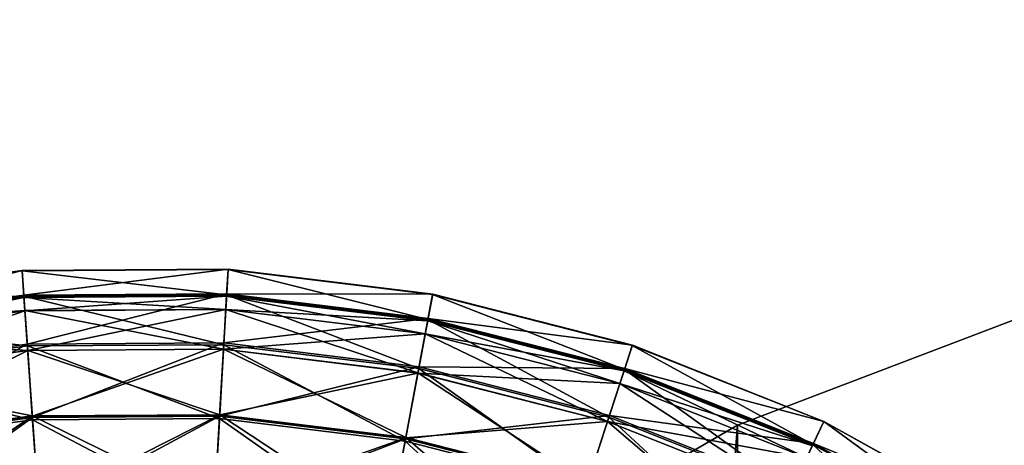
# Model space of a CAD drawing. Header units: millimetres. Extents: x 0 to 453, y 0 to 454.
# Tile 408 of 530: x 98 to 145, y 414 to 434. Entities that reach past the tile are written whole.
import ezdxf

# ---------------------------------------------------------------- set-up
doc = ezdxf.new("R2010")
doc.units = ezdxf.units.MM
doc.header["$LTSCALE"] = 25.4
doc.layers.get('0').update_dxf_attribs({"true_color": 0xff5454})

# ---------------------------------------------------------------- blocks, each defined once
blk = doc.blocks.new('KARO-V-10303.STL')
at = {"color": 250, "true_color": 0x262626}
mesh = blk.add_polyface(dxfattribs=at)
corners = [(-197.361, -32.381, 1779.606), (-197.458, 31.784, 1779.606), (-200, -0.302, 1779.606), (-189.803, 63.047, 1779.606), (-189.611, -63.62, 1779.606), (-177.232, 92.677, 1779.606), (-176.95, -93.212, 1779.606), (-160.07, 119.907, 1779.606), (-159.707, -120.39, 1779.606), (-138.763, 144.031, 1779.606), (-138.327, -144.45, 1779.606), (-113.862, 164.425, 1779.606), (-113.364, -164.768, 1779.606), (-86.012, 180.56, 1779.606), (-85.465, -180.82, 1779.606), (-55.934, 192.019, 1779.606), (-55.353, -192.188, 1779.606), (-24.407, 198.505, 1779.606), (-23.807, -198.578, 1779.606), (7.751, 199.85, 1779.606), (8.355, -199.825, 1779.606), (39.709, 196.018, 1779.606), (40.301, -195.897, 1779.606), (70.638, 187.11, 1779.606), (71.204, -186.896, 1779.606), (99.738, 173.356, 1779.606), (100.262, -173.054, 1779.606), (126.255, 155.112, 1779.606), (126.723, -154.73, 1779.606), (149.501, 132.851, 1779.606), (149.902, -132.398, 1779.606), (168.876, 107.149, 1779.606), (169.199, -106.637, 1779.606), (183.877, 78.671, 1779.606), (184.114, -78.115, 1779.606), (194.116, 48.157, 1779.606), (194.26, -47.57, 1779.606), (199.327, 16.395, 1779.606), (199.376, -15.792, 1779.606)]
mesh.append_faces([[corners[k] for k in face] for face in [(0, 1, 2), (37, 36, 38)]], dxfattribs={"vtx0": -1, "color": 250})
mesh.append_faces([[corners[k] for k in face] for face in [(1, 0, 3), (3, 4, 5), (5, 6, 7), (7, 8, 9), (9, 10, 11), (11, 12, 13), (13, 14, 15), (15, 16, 17), (17, 18, 19), (19, 20, 21), (21, 22, 23), (23, 24, 25), (25, 26, 27), (27, 28, 29), (29, 30, 31), (31, 32, 33), (33, 34, 35), (35, 36, 37)]], dxfattribs={"vtx0": -1, "vtx1": -1, "color": 250})
mesh.append_faces([[corners[k] for k in face] for face in [(3, 0, 4), (5, 4, 6), (7, 6, 8), (9, 8, 10), (11, 10, 12), (13, 12, 14), (15, 14, 16), (17, 16, 18), (19, 18, 20), (21, 20, 22), (23, 22, 24), (25, 24, 26), (27, 26, 28), (29, 28, 30), (31, 30, 32), (33, 32, 34), (35, 34, 36)]], dxfattribs={"vtx0": -1, "vtx2": -1, "color": 250})
mesh = blk.add_polyface(dxfattribs=at)
corners = [(-197.458, 31.784, 1778.806), (-197.361, -32.381, 1778.806), (-200, -0.302, 1778.806), (-189.803, 63.047, 1778.806), (-189.611, -63.62, 1778.806), (-177.232, 92.677, 1778.806), (-176.95, -93.212, 1778.806), (-160.07, 119.907, 1778.806), (-159.707, -120.39, 1778.806), (-138.763, 144.031, 1778.806), (-138.327, -144.45, 1778.806), (-113.862, 164.425, 1778.806), (-113.364, -164.768, 1778.806), (-86.012, 180.56, 1778.806), (-85.465, -180.82, 1778.806), (-55.934, 192.019, 1778.806), (-55.353, -192.188, 1778.806), (-24.407, 198.505, 1778.806), (-23.807, -198.578, 1778.806), (7.751, 199.85, 1778.806), (8.355, -199.825, 1778.806), (39.709, 196.018, 1778.806), (40.301, -195.897, 1778.806), (70.638, 187.11, 1778.806), (71.204, -186.896, 1778.806), (99.738, 173.356, 1778.806), (100.262, -173.054, 1778.806), (126.255, 155.112, 1778.806), (126.723, -154.73, 1778.806), (149.501, 132.851, 1778.806), (149.902, -132.398, 1778.806), (168.876, 107.149, 1778.806), (169.199, -106.637, 1778.806), (183.877, 78.671, 1778.806), (184.114, -78.115, 1778.806), (194.116, 48.157, 1778.806), (194.26, -47.57, 1778.806), (199.327, 16.395, 1778.806), (199.376, -15.792, 1778.806)]
mesh.append_faces([[corners[k] for k in face] for face in [(0, 1, 2), (36, 37, 38)]], dxfattribs={"vtx0": -1, "color": 250})
mesh.append_faces([[corners[k] for k in face] for face in [(1, 3, 4), (4, 5, 6), (6, 7, 8), (8, 9, 10), (10, 11, 12), (12, 13, 14), (14, 15, 16), (16, 17, 18), (18, 19, 20), (20, 21, 22), (22, 23, 24), (24, 25, 26), (26, 27, 28), (28, 29, 30), (30, 31, 32), (32, 33, 34), (34, 35, 36)]], dxfattribs={"vtx0": -1, "vtx1": -1, "color": 250})
mesh.append_faces([[corners[k] for k in face] for face in [(1, 0, 3), (4, 3, 5), (6, 5, 7), (8, 7, 9), (10, 9, 11), (12, 11, 13), (14, 13, 15), (16, 15, 17), (18, 17, 19), (20, 19, 21), (22, 21, 23), (24, 23, 25), (26, 25, 27), (28, 27, 29), (30, 29, 31), (32, 31, 33), (34, 33, 35), (36, 35, 37)]], dxfattribs={"vtx0": -1, "vtx2": -1, "color": 250})
mesh = blk.add_polyface(dxfattribs=at)
corners = [(-86.012, 180.56, 1779.606), (-55.934, 192.019, 1778.806), (-86.012, 180.56, 1778.806), (-55.934, 192.019, 1779.606)]
mesh.append_faces([[corners[k] for k in face] for face in [(0, 1, 2), (1, 0, 3)]], dxfattribs={"vtx0": -1, "color": 250})
at = {"color": 7, "true_color": 0xffffff}
mesh = blk.add_polyface(dxfattribs=at)
corners = [(-129.539, 185.461, 112.186), (-120.053, 187.927, 102.487), (-129.771, 186.612, 102.487), (-119.97, 186.756, 112.186)]
mesh.append_faces([[corners[k] for k in face] for face in [(0, 1, 2), (1, 0, 3)]], dxfattribs={"vtx0": -1, "color": 7})
mesh = blk.add_polyface(dxfattribs=at)
corners = [(-129.771, 186.612, 102.487), (-120.052, 187.91, 92.718), (-129.767, 186.595, 92.718), (-120.053, 187.927, 102.487)]
mesh.append_faces([[corners[k] for k in face] for face in [(0, 1, 2), (1, 0, 3)]], dxfattribs={"vtx0": -1, "color": 7})
mesh = blk.add_polyface(dxfattribs=at)
corners = [(-129.767, 186.595, 92.718), (-119.967, 186.706, 83.023), (-129.529, 185.411, 83.023), (-120.052, 187.91, 92.718)]
mesh.append_faces([[corners[k] for k in face] for face in [(0, 1, 2), (1, 0, 3)]], dxfattribs={"vtx0": -1, "color": 7})
mesh = blk.add_polyface(dxfattribs=at)
corners = [(-119.97, 186.756, 112.186), (-110.247, 187.99, 102.487), (-120.053, 187.927, 102.487), (-110.314, 186.818, 112.186)]
mesh.append_faces([[corners[k] for k in face] for face in [(0, 1, 2), (1, 0, 3)]], dxfattribs={"vtx0": -1, "color": 7})
mesh = blk.add_polyface(dxfattribs=at)
corners = [(-120.053, 187.927, 102.487), (-110.248, 187.973, 92.718), (-120.052, 187.91, 92.718), (-110.247, 187.99, 102.487)]
mesh.append_faces([[corners[k] for k in face] for face in [(0, 1, 2), (1, 0, 3)]], dxfattribs={"vtx0": -1, "color": 7})
mesh = blk.add_polyface(dxfattribs=at)
corners = [(-120.052, 187.91, 92.718), (-110.317, 186.767, 83.023), (-119.967, 186.706, 83.023), (-110.248, 187.973, 92.718)]
mesh.append_faces([[corners[k] for k in face] for face in [(0, 1, 2), (1, 0, 3)]], dxfattribs={"vtx0": -1, "color": 7})
mesh = blk.add_polyface(dxfattribs=at)
corners = [(-110.248, 187.973, 92.718), (-100.739, 185.594, 83.023), (-110.317, 186.767, 83.023), (-100.516, 186.781, 92.718)]
mesh.append_faces([[corners[k] for k in face] for face in [(0, 1, 2), (1, 0, 3)]], dxfattribs={"vtx0": -1, "color": 7})
mesh = blk.add_polyface(dxfattribs=at)
corners = [(-110.314, 186.818, 112.186), (-100.513, 186.797, 102.487), (-110.247, 187.99, 102.487), (-100.73, 185.644, 112.186)]
mesh.append_faces([[corners[k] for k in face] for face in [(0, 1, 2), (1, 0, 3)]], dxfattribs={"vtx0": -1, "color": 7})
mesh = blk.add_polyface(dxfattribs=at)
corners = [(-110.247, 187.99, 102.487), (-100.516, 186.781, 92.718), (-110.248, 187.973, 92.718), (-100.513, 186.797, 102.487)]
mesh.append_faces([[corners[k] for k in face] for face in [(0, 1, 2), (1, 0, 3)]], dxfattribs={"vtx0": -1, "color": 7})
mesh = blk.add_polyface(dxfattribs=at)
corners = [(-129.076, 183.159, 121.669), (-119.97, 186.756, 112.186), (-129.539, 185.461, 112.186), (-119.805, 184.415, 121.669)]
mesh.append_faces([[corners[k] for k in face] for face in [(0, 1, 2), (1, 0, 3)]], dxfattribs={"vtx0": -1, "color": 7})
mesh = blk.add_polyface(dxfattribs=at)
corners = [(-129.529, 185.411, 83.023), (-119.799, 184.332, 73.548), (-129.059, 183.078, 73.548), (-119.967, 186.706, 83.023)]
mesh.append_faces([[corners[k] for k in face] for face in [(0, 1, 2), (1, 0, 3)]], dxfattribs={"vtx0": -1, "color": 7})
mesh = blk.add_polyface(dxfattribs=at)
corners = [(-119.918, 186.014, 107.704), (-129.517, 185.352, 97.704), (-119.962, 186.645, 97.704), (-129.392, 184.731, 107.704)]
mesh.append_faces([[corners[k] for k in face] for face in [(0, 1, 2), (1, 0, 3)]], dxfattribs={"vtx0": -1, "color": 7})
mesh = blk.add_polyface(dxfattribs=at)
corners = [(-119.962, 186.645, 97.704), (-129.391, 184.727, 87.704), (-119.917, 186.01, 87.704), (-129.517, 185.352, 97.704)]
mesh.append_faces([[corners[k] for k in face] for face in [(0, 1, 2), (1, 0, 3)]], dxfattribs={"vtx0": -1, "color": 7})
mesh = blk.add_polyface(dxfattribs=at)
corners = [(-119.805, 184.415, 121.669), (-110.314, 186.818, 112.186), (-119.97, 186.756, 112.186), (-110.45, 184.474, 121.669)]
mesh.append_faces([[corners[k] for k in face] for face in [(0, 1, 2), (1, 0, 3)]], dxfattribs={"vtx0": -1, "color": 7})
mesh = blk.add_polyface(dxfattribs=at)
corners = [(-119.967, 186.706, 83.023), (-110.455, 184.391, 73.548), (-119.799, 184.332, 73.548), (-110.317, 186.767, 83.023)]
mesh.append_faces([[corners[k] for k in face] for face in [(0, 1, 2), (1, 0, 3)]], dxfattribs={"vtx0": -1, "color": 7})
mesh = blk.add_polyface(dxfattribs=at)
corners = [(-110.357, 186.074, 107.704), (-119.962, 186.645, 97.704), (-110.321, 186.707, 97.704), (-119.918, 186.014, 107.704)]
mesh.append_faces([[corners[k] for k in face] for face in [(0, 1, 2), (1, 0, 3)]], dxfattribs={"vtx0": -1, "color": 7})
mesh = blk.add_polyface(dxfattribs=at)
corners = [(-110.321, 186.707, 97.704), (-119.917, 186.01, 87.704), (-110.358, 186.07, 87.704), (-119.962, 186.645, 97.704)]
mesh.append_faces([[corners[k] for k in face] for face in [(0, 1, 2), (1, 0, 3)]], dxfattribs={"vtx0": -1, "color": 7})
mesh = blk.add_polyface(dxfattribs=at)
corners = [(-110.317, 186.767, 83.023), (-101.18, 183.255, 73.548), (-110.455, 184.391, 73.548), (-100.739, 185.594, 83.023)]
mesh.append_faces([[corners[k] for k in face] for face in [(0, 1, 2), (1, 0, 3)]], dxfattribs={"vtx0": -1, "color": 7})
mesh = blk.add_polyface(dxfattribs=at)
corners = [(-110.45, 184.474, 121.669), (-100.73, 185.644, 112.186), (-110.314, 186.818, 112.186), (-101.164, 183.337, 121.669)]
mesh.append_faces([[corners[k] for k in face] for face in [(0, 1, 2), (1, 0, 3)]], dxfattribs={"vtx0": -1, "color": 7})
mesh = blk.add_polyface(dxfattribs=at)
corners = [(-100.751, 185.535, 97.704), (-110.358, 186.07, 87.704), (-100.868, 184.908, 87.704), (-110.321, 186.707, 97.704)]
mesh.append_faces([[corners[k] for k in face] for face in [(0, 1, 2), (1, 0, 3)]], dxfattribs={"vtx0": -1, "color": 7})
mesh = blk.add_polyface(dxfattribs=at)
corners = [(-100.868, 184.912, 107.704), (-110.321, 186.707, 97.704), (-100.751, 185.535, 97.704), (-110.357, 186.074, 107.704)]
mesh.append_faces([[corners[k] for k in face] for face in [(0, 1, 2), (1, 0, 3)]], dxfattribs={"vtx0": -1, "color": 7})
mesh = blk.add_polyface(dxfattribs=at)
corners = [(-100.516, 186.781, 92.718), (-91.39, 183.206, 83.023), (-100.739, 185.594, 83.023), (-91.017, 184.354, 92.718)]
mesh.append_faces([[corners[k] for k in face] for face in [(0, 1, 2), (1, 0, 3)]], dxfattribs={"vtx0": -1, "color": 7})
mesh = blk.add_polyface(dxfattribs=at)
corners = [(-100.73, 185.644, 112.186), (-91.012, 184.37, 102.487), (-100.513, 186.797, 102.487), (-91.375, 183.254, 112.186)]
mesh.append_faces([[corners[k] for k in face] for face in [(0, 1, 2), (1, 0, 3)]], dxfattribs={"vtx0": -1, "color": 7})
mesh = blk.add_polyface(dxfattribs=at)
corners = [(-100.513, 186.797, 102.487), (-91.017, 184.354, 92.718), (-100.516, 186.781, 92.718), (-91.012, 184.37, 102.487)]
mesh.append_faces([[corners[k] for k in face] for face in [(0, 1, 2), (1, 0, 3)]], dxfattribs={"vtx0": -1, "color": 7})
mesh = blk.add_polyface(dxfattribs=at)
corners = [(-119.784, 184.124, 117.543), (-129.392, 184.731, 107.704), (-119.918, 186.014, 107.704), (-129.018, 182.874, 117.543)]
mesh.append_faces([[corners[k] for k in face] for face in [(0, 1, 2), (1, 0, 3)]], dxfattribs={"vtx0": -1, "color": 7})
mesh = blk.add_polyface(dxfattribs=at)
corners = [(-119.917, 186.01, 87.704), (-129.016, 182.866, 77.866), (-119.784, 184.116, 77.866), (-129.391, 184.727, 87.704)]
mesh.append_faces([[corners[k] for k in face] for face in [(0, 1, 2), (1, 0, 3)]], dxfattribs={"vtx0": -1, "color": 7})
mesh = blk.add_polyface(dxfattribs=at)
corners = [(-110.467, 184.184, 117.543), (-119.918, 186.014, 107.704), (-110.357, 186.074, 107.704), (-119.784, 184.124, 117.543)]
mesh.append_faces([[corners[k] for k in face] for face in [(0, 1, 2), (1, 0, 3)]], dxfattribs={"vtx0": -1, "color": 7})
mesh = blk.add_polyface(dxfattribs=at)
corners = [(-110.358, 186.07, 87.704), (-119.784, 184.116, 77.866), (-110.467, 184.175, 77.866), (-119.917, 186.01, 87.704)]
mesh.append_faces([[corners[k] for k in face] for face in [(0, 1, 2), (1, 0, 3)]], dxfattribs={"vtx0": -1, "color": 7})
mesh = blk.add_polyface(dxfattribs=at)
corners = [(-101.218, 183.051, 117.543), (-110.357, 186.074, 107.704), (-100.868, 184.912, 107.704), (-110.467, 184.184, 117.543)]
mesh.append_faces([[corners[k] for k in face] for face in [(0, 1, 2), (1, 0, 3)]], dxfattribs={"vtx0": -1, "color": 7})
mesh = blk.add_polyface(dxfattribs=at)
corners = [(-100.868, 184.908, 87.704), (-110.467, 184.175, 77.866), (-101.219, 183.043, 77.866), (-110.358, 186.07, 87.704)]
mesh.append_faces([[corners[k] for k in face] for face in [(0, 1, 2), (1, 0, 3)]], dxfattribs={"vtx0": -1, "color": 7})
mesh = blk.add_polyface(dxfattribs=at)
corners = [(-100.739, 185.594, 83.023), (-92.126, 180.942, 73.548), (-101.18, 183.255, 73.548), (-91.39, 183.206, 83.023)]
mesh.append_faces([[corners[k] for k in face] for face in [(0, 1, 2), (1, 0, 3)]], dxfattribs={"vtx0": -1, "color": 7})
mesh = blk.add_polyface(dxfattribs=at)
corners = [(-101.164, 183.337, 121.669), (-91.375, 183.254, 112.186), (-100.73, 185.644, 112.186), (-92.1, 181.021, 121.669)]
mesh.append_faces([[corners[k] for k in face] for face in [(0, 1, 2), (1, 0, 3)]], dxfattribs={"vtx0": -1, "color": 7})
mesh = blk.add_polyface(dxfattribs=at)
corners = [(-91.605, 182.546, 107.704), (-100.751, 185.535, 97.704), (-91.409, 183.148, 97.704), (-100.868, 184.912, 107.704)]
mesh.append_faces([[corners[k] for k in face] for face in [(0, 1, 2), (1, 0, 3)]], dxfattribs={"vtx0": -1, "color": 7})
mesh = blk.add_polyface(dxfattribs=at)
corners = [(-91.409, 183.148, 97.704), (-100.868, 184.908, 87.704), (-91.606, 182.542, 87.704), (-100.751, 185.535, 97.704)]
mesh.append_faces([[corners[k] for k in face] for face in [(0, 1, 2), (1, 0, 3)]], dxfattribs={"vtx0": -1, "color": 7})
mesh = blk.add_polyface(dxfattribs=at)
corners = [(-91.606, 182.542, 87.704), (-101.219, 183.043, 77.866), (-92.193, 180.737, 77.866), (-100.868, 184.908, 87.704)]
mesh.append_faces([[corners[k] for k in face] for face in [(0, 1, 2), (1, 0, 3)]], dxfattribs={"vtx0": -1, "color": 7})
mesh = blk.add_polyface(dxfattribs=at)
corners = [(-92.19, 180.745, 117.543), (-100.868, 184.912, 107.704), (-91.605, 182.546, 107.704), (-101.218, 183.051, 117.543)]
mesh.append_faces([[corners[k] for k in face] for face in [(0, 1, 2), (1, 0, 3)]], dxfattribs={"vtx0": -1, "color": 7})
mesh = blk.add_polyface(dxfattribs=at)
corners = [(-128.387, 179.742, 130.795), (-119.805, 184.415, 121.669), (-129.076, 183.159, 121.669), (-119.559, 180.938, 130.795)]
mesh.append_faces([[corners[k] for k in face] for face in [(0, 1, 2), (1, 0, 3)]], dxfattribs={"vtx0": -1, "color": 7})
mesh = blk.add_polyface(dxfattribs=at)
corners = [(-129.059, 183.078, 73.548), (-119.551, 180.823, 64.434), (-128.365, 179.63, 64.434), (-119.799, 184.332, 73.548)]
mesh.append_faces([[corners[k] for k in face] for face in [(0, 1, 2), (1, 0, 3)]], dxfattribs={"vtx0": -1, "color": 7})
mesh = blk.add_polyface(dxfattribs=at)
corners = [(-119.564, 181.008, 127.063), (-129.018, 182.874, 117.543), (-119.784, 184.124, 117.543), (-128.401, 179.812, 127.063)]
mesh.append_faces([[corners[k] for k in face] for face in [(0, 1, 2), (1, 0, 3)]], dxfattribs={"vtx0": -1, "color": 7})
mesh = blk.add_polyface(dxfattribs=at)
corners = [(-119.559, 180.938, 130.795), (-110.45, 184.474, 121.669), (-119.805, 184.415, 121.669), (-110.651, 180.994, 130.795)]
mesh.append_faces([[corners[k] for k in face] for face in [(0, 1, 2), (1, 0, 3)]], dxfattribs={"vtx0": -1, "color": 7})
mesh = blk.add_polyface(dxfattribs=at)
corners = [(-119.799, 184.332, 73.548), (-110.658, 180.879, 64.434), (-119.551, 180.823, 64.434), (-110.455, 184.391, 73.548)]
mesh.append_faces([[corners[k] for k in face] for face in [(0, 1, 2), (1, 0, 3)]], dxfattribs={"vtx0": -1, "color": 7})
mesh = blk.add_polyface(dxfattribs=at)
corners = [(-110.647, 181.065, 127.063), (-119.784, 184.124, 117.543), (-110.467, 184.184, 117.543), (-119.564, 181.008, 127.063)]
mesh.append_faces([[corners[k] for k in face] for face in [(0, 1, 2), (1, 0, 3)]], dxfattribs={"vtx0": -1, "color": 7})
mesh = blk.add_polyface(dxfattribs=at)
corners = [(-110.467, 184.175, 77.866), (-119.564, 180.996, 68.347), (-110.648, 181.052, 68.347), (-119.784, 184.116, 77.866)]
mesh.append_faces([[corners[k] for k in face] for face in [(0, 1, 2), (1, 0, 3)]], dxfattribs={"vtx0": -1, "color": 7})
mesh = blk.add_polyface(dxfattribs=at)
corners = [(-110.455, 184.391, 73.548), (-101.83, 179.798, 64.434), (-110.658, 180.879, 64.434), (-101.18, 183.255, 73.548)]
mesh.append_faces([[corners[k] for k in face] for face in [(0, 1, 2), (1, 0, 3)]], dxfattribs={"vtx0": -1, "color": 7})
mesh = blk.add_polyface(dxfattribs=at)
corners = [(-110.651, 180.994, 130.795), (-101.164, 183.337, 121.669), (-110.45, 184.474, 121.669), (-101.809, 179.911, 130.795)]
mesh.append_faces([[corners[k] for k in face] for face in [(0, 1, 2), (1, 0, 3)]], dxfattribs={"vtx0": -1, "color": 7})
mesh = blk.add_polyface(dxfattribs=at)
corners = [(-101.219, 183.043, 77.866), (-110.648, 181.052, 68.347), (-101.798, 179.968, 68.347), (-110.467, 184.175, 77.866)]
mesh.append_faces([[corners[k] for k in face] for face in [(0, 1, 2), (1, 0, 3)]], dxfattribs={"vtx0": -1, "color": 7})
mesh = blk.add_polyface(dxfattribs=at)
corners = [(-101.796, 179.981, 127.063), (-110.467, 184.184, 117.543), (-101.218, 183.051, 117.543), (-110.647, 181.065, 127.063)]
mesh.append_faces([[corners[k] for k in face] for face in [(0, 1, 2), (1, 0, 3)]], dxfattribs={"vtx0": -1, "color": 7})
mesh = blk.add_polyface(dxfattribs=at)
corners = [(-91.017, 184.354, 92.718), (-82.423, 179.641, 83.023), (-91.39, 183.206, 83.023), (-81.906, 180.733, 92.718)]
mesh.append_faces([[corners[k] for k in face] for face in [(0, 1, 2), (1, 0, 3)]], dxfattribs={"vtx0": -1, "color": 7})
mesh = blk.add_polyface(dxfattribs=at)
corners = [(-91.375, 183.254, 112.186), (-81.899, 180.748, 102.487), (-91.012, 184.37, 102.487), (-82.401, 179.687, 112.186)]
mesh.append_faces([[corners[k] for k in face] for face in [(0, 1, 2), (1, 0, 3)]], dxfattribs={"vtx0": -1, "color": 7})
mesh = blk.add_polyface(dxfattribs=at)
corners = [(-91.012, 184.37, 102.487), (-81.906, 180.733, 92.718), (-91.017, 184.354, 92.718), (-81.899, 180.748, 102.487)]
mesh.append_faces([[corners[k] for k in face] for face in [(0, 1, 2), (1, 0, 3)]], dxfattribs={"vtx0": -1, "color": 7})
mesh = blk.add_polyface(dxfattribs=at)
corners = [(-119.784, 184.116, 77.866), (-128.399, 179.799, 68.347), (-119.564, 180.996, 68.347), (-129.016, 182.866, 77.866)]
mesh.append_faces([[corners[k] for k in face] for face in [(0, 1, 2), (1, 0, 3)]], dxfattribs={"vtx0": -1, "color": 7})
mesh = blk.add_polyface(dxfattribs=at)
corners = [(-101.18, 183.255, 73.548), (-93.213, 177.597, 64.434), (-101.83, 179.798, 64.434), (-92.126, 180.942, 73.548)]
mesh.append_faces([[corners[k] for k in face] for face in [(0, 1, 2), (1, 0, 3)]], dxfattribs={"vtx0": -1, "color": 7})
mesh = blk.add_polyface(dxfattribs=at)
corners = [(-101.809, 179.911, 130.795), (-92.1, 181.021, 121.669), (-101.164, 183.337, 121.669), (-93.177, 177.706, 130.795)]
mesh.append_faces([[corners[k] for k in face] for face in [(0, 1, 2), (1, 0, 3)]], dxfattribs={"vtx0": -1, "color": 7})
mesh = blk.add_polyface(dxfattribs=at)
corners = [(-91.39, 183.206, 83.023), (-83.442, 177.49, 73.548), (-92.126, 180.942, 73.548), (-82.423, 179.641, 83.023)]
mesh.append_faces([[corners[k] for k in face] for face in [(0, 1, 2), (1, 0, 3)]], dxfattribs={"vtx0": -1, "color": 7})
mesh = blk.add_polyface(dxfattribs=at)
corners = [(-92.1, 181.021, 121.669), (-82.401, 179.687, 112.186), (-91.375, 183.254, 112.186), (-83.406, 177.566, 121.669)]
mesh.append_faces([[corners[k] for k in face] for face in [(0, 1, 2), (1, 0, 3)]], dxfattribs={"vtx0": -1, "color": 7})
mesh = blk.add_polyface(dxfattribs=at)
corners = [(-92.193, 180.737, 77.866), (-101.798, 179.968, 68.347), (-93.159, 177.762, 68.347), (-101.219, 183.043, 77.866)]
mesh.append_faces([[corners[k] for k in face] for face in [(0, 1, 2), (1, 0, 3)]], dxfattribs={"vtx0": -1, "color": 7})
mesh = blk.add_polyface(dxfattribs=at)
corners = [(-93.156, 177.773, 127.063), (-101.218, 183.051, 117.543), (-92.19, 180.745, 117.543), (-101.796, 179.981, 127.063)]
mesh.append_faces([[corners[k] for k in face] for face in [(0, 1, 2), (1, 0, 3)]], dxfattribs={"vtx0": -1, "color": 7})
mesh = blk.add_polyface(dxfattribs=at)
corners = [(-82.449, 179.587, 97.704), (-91.606, 182.542, 87.704), (-82.722, 179.011, 87.704), (-91.409, 183.148, 97.704)]
mesh.append_faces([[corners[k] for k in face] for face in [(0, 1, 2), (1, 0, 3)]], dxfattribs={"vtx0": -1, "color": 7})
mesh = blk.add_polyface(dxfattribs=at)
corners = [(-82.72, 179.014, 107.704), (-91.409, 183.148, 97.704), (-82.449, 179.587, 97.704), (-91.605, 182.546, 107.704)]
mesh.append_faces([[corners[k] for k in face] for face in [(0, 1, 2), (1, 0, 3)]], dxfattribs={"vtx0": -1, "color": 7})
mesh = blk.add_polyface(dxfattribs=at)
corners = [(-82.722, 179.011, 87.704), (-92.193, 180.737, 77.866), (-83.535, 177.295, 77.866), (-91.606, 182.542, 87.704)]
mesh.append_faces([[corners[k] for k in face] for face in [(0, 1, 2), (1, 0, 3)]], dxfattribs={"vtx0": -1, "color": 7})
mesh = blk.add_polyface(dxfattribs=at)
corners = [(-83.531, 177.303, 117.543), (-91.605, 182.546, 107.704), (-82.72, 179.014, 107.704), (-92.19, 180.745, 117.543)]
mesh.append_faces([[corners[k] for k in face] for face in [(0, 1, 2), (1, 0, 3)]], dxfattribs={"vtx0": -1, "color": 7})
mesh = blk.add_polyface(dxfattribs=at)
corners = [(-119.261, 176.715, 136.111), (-128.401, 179.812, 127.063), (-119.564, 181.008, 127.063), (-127.552, 175.592, 136.111)]
mesh.append_faces([[corners[k] for k in face] for face in [(0, 1, 2), (1, 0, 3)]], dxfattribs={"vtx0": -1, "color": 7})
mesh = blk.add_polyface(dxfattribs=at)
corners = [(-119.564, 180.996, 68.347), (-127.549, 175.576, 59.3), (-119.26, 176.698, 59.3), (-128.399, 179.799, 68.347)]
mesh.append_faces([[corners[k] for k in face] for face in [(0, 1, 2), (1, 0, 3)]], dxfattribs={"vtx0": -1, "color": 7})
mesh = blk.add_polyface(dxfattribs=at)
corners = [(-127.485, 175.26, 139.429), (-119.559, 180.938, 130.795), (-128.387, 179.742, 130.795), (-119.238, 176.377, 139.429)]
mesh.append_faces([[corners[k] for k in face] for face in [(0, 1, 2), (1, 0, 3)]], dxfattribs={"vtx0": -1, "color": 7})
mesh = blk.add_polyface(dxfattribs=at)
corners = [(-110.896, 176.768, 136.111), (-119.564, 181.008, 127.063), (-110.647, 181.065, 127.063), (-119.261, 176.715, 136.111)]
mesh.append_faces([[corners[k] for k in face] for face in [(0, 1, 2), (1, 0, 3)]], dxfattribs={"vtx0": -1, "color": 7})
mesh = blk.add_polyface(dxfattribs=at)
corners = [(-110.648, 181.052, 68.347), (-119.26, 176.698, 59.3), (-110.896, 176.752, 59.3), (-119.564, 180.996, 68.347)]
mesh.append_faces([[corners[k] for k in face] for face in [(0, 1, 2), (1, 0, 3)]], dxfattribs={"vtx0": -1, "color": 7})
mesh = blk.add_polyface(dxfattribs=at)
corners = [(-119.238, 176.377, 139.429), (-110.651, 180.994, 130.795), (-119.559, 180.938, 130.795), (-110.915, 176.429, 139.429)]
mesh.append_faces([[corners[k] for k in face] for face in [(0, 1, 2), (1, 0, 3)]], dxfattribs={"vtx0": -1, "color": 7})
mesh = blk.add_polyface(dxfattribs=at)
corners = [(-119.551, 180.823, 64.434), (-110.923, 176.285, 55.816), (-119.227, 176.232, 55.816), (-110.658, 180.879, 64.434)]
mesh.append_faces([[corners[k] for k in face] for face in [(0, 1, 2), (1, 0, 3)]], dxfattribs={"vtx0": -1, "color": 7})
mesh = blk.add_polyface(dxfattribs=at)
corners = [(-110.658, 180.879, 64.434), (-102.681, 175.275, 55.816), (-110.923, 176.285, 55.816), (-101.83, 179.798, 64.434)]
mesh.append_faces([[corners[k] for k in face] for face in [(0, 1, 2), (1, 0, 3)]], dxfattribs={"vtx0": -1, "color": 7})
mesh = blk.add_polyface(dxfattribs=at)
corners = [(-110.915, 176.429, 139.429), (-101.809, 179.911, 130.795), (-110.651, 180.994, 130.795), (-102.654, 175.418, 139.429)]
mesh.append_faces([[corners[k] for k in face] for face in [(0, 1, 2), (1, 0, 3)]], dxfattribs={"vtx0": -1, "color": 7})
mesh = blk.add_polyface(dxfattribs=at)
corners = [(-102.592, 175.751, 136.111), (-110.647, 181.065, 127.063), (-101.796, 179.981, 127.063), (-110.896, 176.768, 136.111)]
mesh.append_faces([[corners[k] for k in face] for face in [(0, 1, 2), (1, 0, 3)]], dxfattribs={"vtx0": -1, "color": 7})
mesh = blk.add_polyface(dxfattribs=at)
corners = [(-101.798, 179.968, 68.347), (-110.896, 176.752, 59.3), (-102.595, 175.735, 59.3), (-110.648, 181.052, 68.347)]
mesh.append_faces([[corners[k] for k in face] for face in [(0, 1, 2), (1, 0, 3)]], dxfattribs={"vtx0": -1, "color": 7})
mesh = blk.add_polyface(dxfattribs=at)
corners = [(-92.126, 180.942, 73.548), (-84.948, 174.312, 64.434), (-93.213, 177.597, 64.434), (-83.442, 177.49, 73.548)]
mesh.append_faces([[corners[k] for k in face] for face in [(0, 1, 2), (1, 0, 3)]], dxfattribs={"vtx0": -1, "color": 7})
mesh = blk.add_polyface(dxfattribs=at)
corners = [(-93.177, 177.706, 130.795), (-83.406, 177.566, 121.669), (-92.1, 181.021, 121.669), (-84.899, 174.416, 130.795)]
mesh.append_faces([[corners[k] for k in face] for face in [(0, 1, 2), (1, 0, 3)]], dxfattribs={"vtx0": -1, "color": 7})
mesh = blk.add_polyface(dxfattribs=at)
corners = [(-128.365, 179.63, 64.434), (-119.227, 176.232, 55.816), (-127.456, 175.118, 55.816), (-119.551, 180.823, 64.434)]
mesh.append_faces([[corners[k] for k in face] for face in [(0, 1, 2), (1, 0, 3)]], dxfattribs={"vtx0": -1, "color": 7})
at = {"color": 250, "true_color": 0x262626}
mesh = blk.add_polyface(dxfattribs=at)
corners = [(-113.862, 164.425, 1779.606), (-86.012, 180.56, 1778.806), (-113.862, 164.425, 1778.806), (-86.012, 180.56, 1779.606)]
mesh.append_faces([[corners[k] for k in face] for face in [(0, 1, 2), (1, 0, 3)]], dxfattribs={"vtx0": -1, "color": 250})
at = {"color": 7, "true_color": 0xffffff}
mesh = blk.add_polyface(dxfattribs=at)
corners = [(-83.535, 177.295, 77.866), (-93.159, 177.762, 68.347), (-84.874, 174.468, 68.347), (-92.193, 180.737, 77.866)]
mesh.append_faces([[corners[k] for k in face] for face in [(0, 1, 2), (1, 0, 3)]], dxfattribs={"vtx0": -1, "color": 7})
mesh = blk.add_polyface(dxfattribs=at)
corners = [(-84.869, 174.48, 127.063), (-92.19, 180.745, 117.543), (-83.531, 177.303, 117.543), (-93.156, 177.773, 127.063)]
mesh.append_faces([[corners[k] for k in face] for face in [(0, 1, 2), (1, 0, 3)]], dxfattribs={"vtx0": -1, "color": 7})
mesh = blk.add_polyface(dxfattribs=at)
corners = [(-81.906, 180.733, 92.718), (-73.985, 174.96, 83.023), (-82.423, 179.641, 83.023), (-73.333, 175.976, 92.718)]
mesh.append_faces([[corners[k] for k in face] for face in [(0, 1, 2), (1, 0, 3)]], dxfattribs={"vtx0": -1, "color": 7})
mesh = blk.add_polyface(dxfattribs=at)
corners = [(-82.401, 179.687, 112.186), (-73.324, 175.99, 102.487), (-81.899, 180.748, 102.487), (-73.958, 175.002, 112.186)]
mesh.append_faces([[corners[k] for k in face] for face in [(0, 1, 2), (1, 0, 3)]], dxfattribs={"vtx0": -1, "color": 7})
mesh = blk.add_polyface(dxfattribs=at)
corners = [(-81.899, 180.748, 102.487), (-73.333, 175.976, 92.718), (-81.906, 180.733, 92.718), (-73.324, 175.99, 102.487)]
mesh.append_faces([[corners[k] for k in face] for face in [(0, 1, 2), (1, 0, 3)]], dxfattribs={"vtx0": -1, "color": 7})
mesh = blk.add_polyface(dxfattribs=at)
corners = [(-102.654, 175.418, 139.429), (-93.177, 177.706, 130.795), (-101.809, 179.911, 130.795), (-94.591, 173.358, 139.429)]
mesh.append_faces([[corners[k] for k in face] for face in [(0, 1, 2), (1, 0, 3)]], dxfattribs={"vtx0": -1, "color": 7})
mesh = blk.add_polyface(dxfattribs=at)
corners = [(-93.159, 177.762, 68.347), (-102.595, 175.735, 59.3), (-94.491, 173.665, 59.3), (-101.798, 179.968, 68.347)]
mesh.append_faces([[corners[k] for k in face] for face in [(0, 1, 2), (1, 0, 3)]], dxfattribs={"vtx0": -1, "color": 7})
mesh = blk.add_polyface(dxfattribs=at)
corners = [(-94.486, 173.68, 136.111), (-101.796, 179.981, 127.063), (-93.156, 177.773, 127.063), (-102.592, 175.751, 136.111)]
mesh.append_faces([[corners[k] for k in face] for face in [(0, 1, 2), (1, 0, 3)]], dxfattribs={"vtx0": -1, "color": 7})
mesh = blk.add_polyface(dxfattribs=at)
corners = [(-101.83, 179.798, 64.434), (-94.635, 173.22, 55.816), (-102.681, 175.275, 55.816), (-93.213, 177.597, 64.434)]
mesh.append_faces([[corners[k] for k in face] for face in [(0, 1, 2), (1, 0, 3)]], dxfattribs={"vtx0": -1, "color": 7})
mesh = blk.add_polyface(dxfattribs=at)
corners = [(-82.423, 179.641, 83.023), (-75.271, 172.957, 73.548), (-83.442, 177.49, 73.548), (-73.985, 174.96, 83.023)]
mesh.append_faces([[corners[k] for k in face] for face in [(0, 1, 2), (1, 0, 3)]], dxfattribs={"vtx0": -1, "color": 7})
mesh = blk.add_polyface(dxfattribs=at)
corners = [(-83.406, 177.566, 121.669), (-73.958, 175.002, 112.186), (-82.401, 179.687, 112.186), (-75.226, 173.027, 121.669)]
mesh.append_faces([[corners[k] for k in face] for face in [(0, 1, 2), (1, 0, 3)]], dxfattribs={"vtx0": -1, "color": 7})

msp = doc.modelspace()

# ---------------------------------------------------------------- block references
at = {"color": 0}
msp.add_blockref('KARO-V-10303.STL', (218.033, 234.202, -17.81), dxfattribs=at)

doc.saveas('drawing.dxf')
